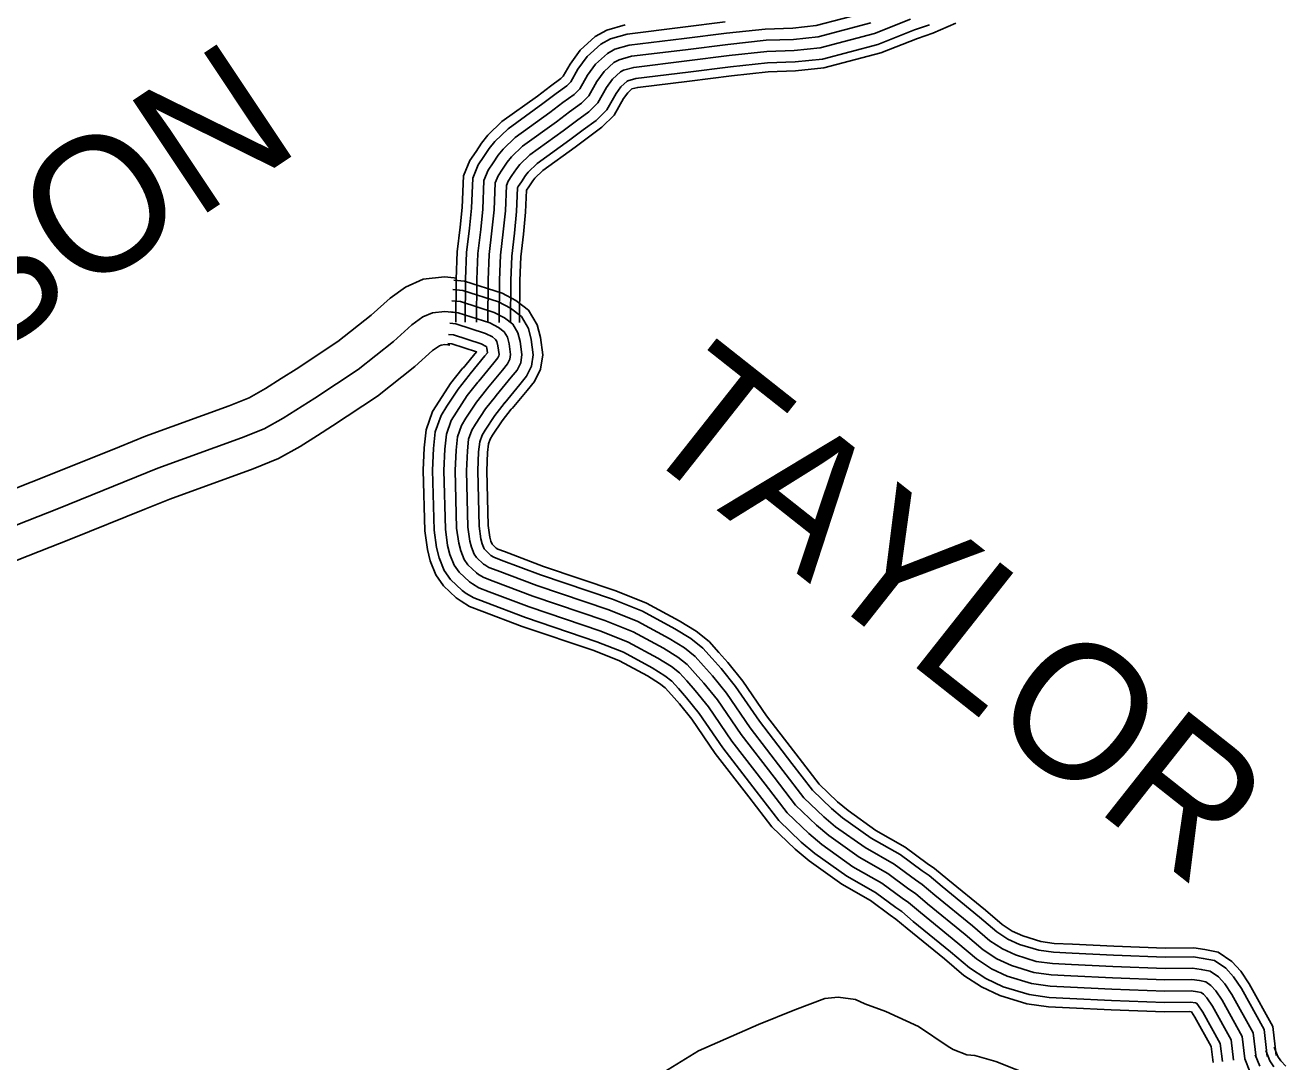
# Model space of a CAD drawing. Extents: x 1551132 to 1791609, y 378168 to 563823.
# Drawn here: x 1643758 to 1647219, y 509808 to 512654 of the extents above; entities that cross this region are included whole.
import ezdxf

# ---------------------------------------------------------------- set-up
doc = ezdxf.new("R2010")
doc.units = 0
for name, color, linetype in [('DESIGN - ROW - Right-of-Way and Easement Labels', 7, 'Continuous'), ('DESIGN - TRANSPORTATION - Text', 7, 'Continuous'), ('SURVEY - PROPERTY - Owners', 7, 'Continuous'), ('SURVEY - TRANSPORTATION - Roads', 7, 'Continuous')]:
    doc.layers.add(name, color=color, linetype=linetype)

msp = doc.modelspace()

# ---------------------------------------------------------------- linework, layer by layer
at = {"layer": 'DESIGN - TRANSPORTATION - Text'}
msp.add_lwpolyline([(1646528.512, 509767.156), (1646423.056, 509808.424), (1646365.29, 509825.116), (1646343.333, 509827.375), (1646305.525, 509841.825), (1646291.626, 509849.992), (1646210.311, 509904.985), (1646120.846, 509946.061), (1646063.131, 509966.753), (1646037.29, 509979.07), (1645989.399, 509985.628), (1645953.384, 509982.053), (1645871.094, 509950.994), (1645770.696, 509910.135), (1645606, 509838.016), (1645475.178, 509757.489)], dxfattribs=at)
at = {"layer": 'SURVEY - PROPERTY - Owners'}
for points in [[(1643611.64, 511335.02), (1643814.151, 511414.347), (1644017.288, 511496.583), (1644088.62, 511525.459), (1644317.648, 511608.661), (1644372.772, 511630.987), (1644417.646, 511656.254), (1644461.136, 511683.763), (1644501.635, 511709.389), (1644616.433, 511785.207), (1644707.931, 511857.743), (1644760.238, 511904.719), (1644802.487, 511934.92), (1644850.977, 511956.595), (1644909.368, 511962.729), (1644935.509, 511960.22), (1644941.775, 511959.62)], [(1643646.039, 511247.226), (1643849.034, 511326.745), (1644122.419, 511437.415), (1644351.456, 511520.617), (1644413.771, 511545.859), (1644466.011, 511575.277), (1644552.826, 511630.195), (1644671.806, 511708.781), (1644768.771, 511785.649), (1644819.336, 511831.059), (1644849.611, 511852.701), (1644875.752, 511864.385), (1644909.801, 511867.96), (1644946.508, 511864.435), (1645033.406, 511836.359), (1645057.247, 511824.042), (1645073.097, 511811.825), (1645081.78, 511797.066), (1645086.413, 511779.308), (1645090.313, 511749.532), (1645088.338, 511736.456), (1645081.988, 511723.614), (1645068.272, 511706.731), (1645027.181, 511656.854)], [(1643679.129, 511162.766), (1643882.591, 511242.468), (1644086.703, 511325.095), (1644154.935, 511352.713), (1644383.98, 511435.923), (1644453.211, 511463.966), (1644512.535, 511497.375), (1644560.034, 511527.417), (1644602.075, 511554.01), (1644725.072, 511635.254), (1644827.303, 511716.297), (1644876.185, 511760.199), (1644894.943, 511773.607), (1644899.584, 511775.674), (1644910.217, 511776.791), (1644917.834, 511776.066), (1644924.034, 511775.466)]]:
    msp.add_lwpolyline(points, dxfattribs=at)
at = {"layer": 'SURVEY - TRANSPORTATION - Roads'}
for points in [[(1646070.024, 512689.582), (1645929.602, 512652.447), (1645865.004, 512645.664), (1645789.789, 512643.164), (1645683.391, 512631.772), (1645566.969, 512617.196), (1645416.448, 512598.762), (1645376.549, 512587.57), (1645356.174, 512576.245), (1645323.841, 512546.994), (1645301.559, 512516.168), (1645280.392, 512478.742), (1645264.876, 512463.6), (1645234.135, 512441.116), (1645197.878, 512413.607), (1645103.472, 512345.581), (1645070.197, 512313.088), (1645056.573, 512296.404), (1645042.94, 512275.679), (1645029.048, 512255.378), (1645017.449, 512227.361), (1645014.349, 512148.767), (1645008.599, 512092.824), (1645000.832, 512027.056), (1644997.882, 511955.279), (1644997.182, 511838.234)], [(1645405.281, 512654.539), (1645354.816, 512640.38), (1645322.95, 512622.663), (1645281.376, 512585.062), (1645253.751, 512546.836), (1645235.002, 512513.693), (1645228.144, 512507.001), (1645200.253, 512486.609), (1645164.154, 512459.217), (1645066.881, 512389.115), (1645028.298, 512351.439), (1645010.79, 512330.013), (1644995.841, 512307.279), (1644978.908, 512282.529), (1644961.175, 512239.711), (1644957.742, 512152.784), (1644952.225, 512099.049), (1644944.25, 512031.556), (1644941.175, 511956.62), (1644940.467, 511838.576)], [(1645679.816, 512662.572), (1645563.161, 512647.964), (1645410.339, 512629.246), (1645364.674, 512616.429), (1645338.016, 512601.612), (1645300.634, 512567.803), (1645275.426, 512532.927), (1645255.585, 512497.851), (1645244.802, 512487.326), (1645215.611, 512465.984), (1645179.445, 512438.533), (1645083.472, 512369.373), (1645047.298, 512334.055), (1645031.548, 512314.771), (1645017.19, 512292.946), (1645001.641, 512270.22), (1644986.691, 512234.111), (1644983.408, 512150.959), (1644977.791, 512096.224), (1644969.908, 512029.514), (1644966.891, 511956.012), (1644966.183, 511838.426)], [(1646079.699, 512660.072), (1645935.219, 512621.863), (1645867.137, 512614.713), (1645791.955, 512612.221), (1645686.966, 512600.979), (1645570.777, 512586.429), (1645422.556, 512568.278), (1645388.432, 512558.703), (1645374.34, 512550.869), (1645347.058, 512526.194), (1645327.691, 512499.401), (1645305.2, 512459.642), (1645284.951, 512439.875), (1645268.801, 512428.066), (1645252.651, 512416.257), (1645216.311, 512388.682), (1645123.471, 512321.78), (1645093.105, 512292.129), (1645081.589, 512278.029), (1645068.681, 512258.403), (1645056.456, 512240.536), (1645048.206, 512220.611), (1645045.281, 512146.567), (1645039.415, 512089.424), (1645031.756, 512024.597), (1645028.881, 511954.554), (1645028.181, 511838.051)], [(1646079.699, 512660.072), (1645935.219, 512621.863), (1645867.137, 512614.713), (1645791.955, 512612.221), (1645686.966, 512600.979), (1645570.777, 512586.429), (1645422.556, 512568.278), (1645388.432, 512558.703), (1645374.34, 512550.869), (1645347.058, 512526.194), (1645327.691, 512499.401), (1645305.2, 512459.642), (1645284.951, 512439.875), (1645268.801, 512428.066), (1645252.651, 512416.257), (1645216.311, 512388.682), (1645123.471, 512321.78), (1645093.105, 512292.129), (1645081.589, 512278.029), (1645068.681, 512258.403), (1645056.456, 512240.536), (1645048.206, 512220.611), (1645045.281, 512146.567), (1645039.415, 512089.424), (1645031.756, 512024.597), (1645028.881, 511954.554), (1645028.181, 511838.051)], [(1646188.813, 512669.739), (1646089.373, 512630.563), (1645940.835, 512591.279), (1645869.27, 512583.762), (1645794.122, 512581.279), (1645690.541, 512570.187), (1645574.586, 512555.661), (1645428.664, 512537.794), (1645400.315, 512529.835), (1645392.507, 512525.494), (1645370.274, 512505.393), (1645353.824, 512482.634), (1645330.008, 512440.541), (1645305.025, 512416.149), (1645271.168, 512391.398), (1645234.743, 512363.756), (1645143.471, 512297.979), (1645116.013, 512271.17), (1645106.605, 512259.653), (1645094.422, 512241.128), (1645083.864, 512225.694), (1645078.964, 512213.86), (1645076.214, 512144.367), (1645070.231, 512086.024), (1645062.681, 512022.139), (1645059.881, 511953.829), (1645059.181, 511837.867)], [(1646240.937, 512654.564), (1646199.446, 512640.605), (1646099.048, 512601.054), (1645946.452, 512560.703), (1645871.404, 512552.82), (1645796.289, 512550.328), (1645694.116, 512539.386), (1645578.394, 512524.894), (1645434.772, 512507.31), (1645412.189, 512500.976), (1645410.664, 512500.126), (1645393.481, 512484.584), (1645379.957, 512465.875), (1645354.816, 512421.433), (1645325.1, 512392.424), (1645289.692, 512366.531), (1645253.176, 512338.83), (1645163.47, 512274.187), (1645138.912, 512250.203), (1645131.629, 512241.286), (1645120.171, 512223.861), (1645111.271, 512210.852), (1645109.721, 512207.11), (1645107.155, 512142.175), (1645101.038, 512082.624), (1645093.605, 512019.68), (1645090.872, 511953.095), (1645090.18, 511837.676)], [(1646312.56, 512659.498), (1646249.936, 512631.514), (1646207.921, 512617.38), (1646106.765, 512577.529), (1645950.927, 512536.319), (1645873.112, 512528.144), (1645798.014, 512525.652), (1645696.974, 512514.835), (1645581.435, 512500.368), (1645439.639, 512483.001), (1645423.606, 512478.509), (1645411.989, 512468.001), (1645400.79, 512452.508), (1645374.599, 512406.207), (1645341.108, 512373.515), (1645304.45, 512346.706), (1645267.876, 512318.955), (1645179.42, 512255.212), (1645157.179, 512233.494), (1645151.579, 512226.636), (1645140.696, 512210.085), (1645134.196, 512200.593), (1645131.821, 512140.417), (1645125.604, 512079.907), (1645118.263, 512017.722), (1645115.588, 511952.512), (1645114.896, 511837.526)], [(1644932.275, 511928.095), (1644959.158, 511925.503), (1645057.322, 511893.785), (1645090.672, 511876.56), (1645120.446, 511853.609), (1645139.595, 511821.067), (1645147.387, 511791.208), (1645152.92, 511748.915), (1645148.195, 511717.639), (1645134.487, 511689.905), (1645116.254, 511667.471), (1645075.03, 511617.428)], [(1644934.734, 511953.695), (1644964.4, 511950.837), (1645067.247, 511917.611), (1645104.53, 511898.344), (1645140.087, 511870.935), (1645163.57, 511831.026), (1645172.67, 511796.141), (1645178.894, 511748.657), (1645173.028, 511709.831), (1645156.262, 511675.93), (1645136.162, 511651.188), (1645094.88, 511601.078)], [(1644929.3, 511897.236), (1644952.833, 511894.969), (1645045.364, 511865.076), (1645073.955, 511850.301), (1645096.771, 511832.717), (1645110.688, 511809.067), (1645116.896, 511785.258), (1645121.621, 511749.223), (1645118.271, 511727.048), (1645108.238, 511706.764), (1645092.263, 511687.097), (1645051.106, 511637.146)], [(1643646.039, 511247.226), (1643849.034, 511326.745), (1644122.419, 511437.415), (1644351.456, 511520.617), (1644413.771, 511545.859), (1644466.011, 511575.277), (1644552.826, 511630.195), (1644671.806, 511708.781), (1644768.771, 511785.649), (1644819.336, 511831.059), (1644849.611, 511852.701), (1644875.752, 511864.385), (1644909.801, 511867.96), (1644946.508, 511864.435), (1645033.406, 511836.359), (1645057.247, 511824.042), (1645073.097, 511811.825), (1645081.78, 511797.066), (1645086.413, 511779.308), (1645090.313, 511749.532), (1645088.338, 511736.456), (1645081.988, 511723.614), (1645068.272, 511706.731), (1645027.181, 511656.854)], [(1644926.334, 511866.376), (1644946.508, 511864.435), (1645033.406, 511836.359), (1645057.247, 511824.042), (1645073.097, 511811.825), (1645081.78, 511797.066), (1645086.413, 511779.308), (1645090.313, 511749.532), (1645088.338, 511736.456), (1645081.988, 511723.614), (1645068.272, 511706.731), (1645027.181, 511656.854)], [(1644923.367, 511835.517), (1644940.183, 511833.901), (1645021.448, 511807.642), (1645040.539, 511797.783), (1645049.423, 511790.933), (1645052.872, 511785.066), (1645055.931, 511773.357), (1645059.006, 511749.84), (1645058.406, 511745.865), (1645055.739, 511740.465), (1645044.281, 511726.364), (1645003.257, 511676.563)], [(1644920.392, 511804.658), (1644933.859, 511803.366), (1645009.49, 511778.933), (1645023.823, 511771.524), (1645024.506, 511770.999), (1645025.44, 511767.407), (1645027.14, 511754.432), (1645020.29, 511745.99), (1644979.332, 511696.28)], [(1644918.026, 511780.057), (1644928.817, 511779.016), (1644997.257, 511756.907), (1644960.258, 511711.997)], [(1644959.458, 511712.597), (1644956.65, 511709.189), (1644925.475, 511669.955), (1644894.076, 511621.895), (1644876.343, 511593.136), (1644858.585, 511543.151), (1644853.535, 511493.692), (1644850.569, 511432.09), (1644854.802, 511265.536), (1644862.077, 511214.393), (1644870.026, 511183.309), (1644885.576, 511144.591), (1644906.301, 511114.757), (1644941.608, 511081.539), (1644955.041, 511072.298), (1644977.999, 511058.297), (1645011.231, 511045.472), (1645122.462, 511003.388), (1645318.857, 510937.069), (1645389.539, 510908.819), (1645466.287, 510867.326), (1645499.503, 510846.8), (1645515.303, 510834.308), (1645532.044, 510815.575), (1645554.202, 510790.924), (1645587.951, 510748.948), (1645652.274, 510654.746), (1645744.314, 510535.509), (1645807.387, 510453.424), (1645871.477, 510392.164), (1645909.985, 510359.588), (1645999.908, 510295.736), (1646078.489, 510251.16), (1646132.954, 510210.626), (1646148.546, 510199.926), (1646179.512, 510173.725), (1646282.143, 510090.59), (1646335.083, 510044.93), (1646382.94, 510013.813), (1646433.897, 509990.079), (1646508.212, 509967.453), (1646566.827, 509959.361), (1646624.709, 509956.478), (1646739.048, 509951.011), (1646885.703, 509945.078), (1646955.068, 509946.078), (1646959.502, 509945.428), (1646969.268, 509930.919), (1647013.942, 509850.342), (1647018.975, 509805.916)], [(1644979.307, 511696.255), (1644976.649, 511693.022), (1644946.35, 511654.888), (1644915.784, 511608.111), (1644899.659, 511581.952), (1644883.86, 511537.46), (1644879.185, 511491.767), (1644876.293, 511431.798), (1644880.468, 511267.678), (1644887.334, 511219.41), (1644894.518, 511191.326), (1644908.359, 511156.875), (1644925.883, 511131.641), (1644957.791, 511101.615), (1644969.032, 511093.89), (1644989.415, 511081.456), (1645020.414, 511069.498), (1645131.129, 511027.605), (1645327.749, 510961.212), (1645400.464, 510932.153), (1645479.17, 510889.601), (1645514.286, 510867.901), (1645533.002, 510853.101), (1645551.194, 510832.733), (1645573.801, 510807.591), (1645608.625, 510764.282), (1645673.091, 510669.863), (1645764.688, 510551.201), (1645826.578, 510470.658), (1645888.685, 510411.298), (1645925.768, 510379.922), (1646013.732, 510317.462), (1646092.564, 510272.744), (1646147.904, 510231.552), (1646164.162, 510220.401), (1646195.911, 510193.542), (1646298.642, 510110.323), (1646350.558, 510065.539), (1646395.44, 510036.363), (1646443.114, 510014.154), (1646513.754, 509992.654), (1646569.227, 509984.987), (1646625.968, 509982.17), (1646740.182, 509976.704), (1646886.037, 509970.804), (1646956.768, 509971.82), (1646970.826, 509969.754), (1646973.368, 509969.245), (1646977.568, 509964.637), (1646991.217, 509944.353), (1647038.916, 509858.334), (1647044.524, 509808.816)], [(1645003.249, 511676.555), (1645000.749, 511673.521), (1644971.516, 511636.729), (1644941.958, 511591.494), (1644927.775, 511568.485), (1644914.317, 511530.593), (1644910.109, 511489.442), (1644907.317, 511431.44), (1644911.417, 511270.269), (1644917.792, 511225.452), (1644924.05, 511200.984), (1644935.817, 511171.683), (1644949.491, 511152), (1644977.307, 511125.824), (1644985.899, 511119.915), (1645003.173, 511109.374), (1645031.473, 511098.457), (1645141.57, 511056.797), (1645338.465, 510990.312), (1645413.63, 510960.27), (1645494.703, 510916.444), (1645532.111, 510893.327), (1645554.335, 510875.759), (1645574.276, 510853.426), (1645597.417, 510827.683), (1645633.542, 510782.765), (1645698.182, 510688.096), (1645789.246, 510570.118), (1645849.711, 510491.433), (1645909.418, 510434.357), (1645944.784, 510404.439), (1646030.39, 510343.646), (1646109.53, 510298.762), (1646165.937, 510256.777), (1646182.987, 510245.077), (1646215.686, 510217.418), (1646318.525, 510134.116), (1646369.215, 510090.381), (1646410.506, 510063.539), (1646454.222, 510043.172), (1646520.429, 510023.021), (1646572.127, 510015.888), (1646627.476, 510013.129), (1646741.548, 510007.679), (1646886.445, 510001.813), (1646958.81, 510002.854), (1646976.126, 510000.304), (1646986.584, 509998.221), (1646992.642, 509994.129), (1647002.017, 509983.829), (1647017.675, 509960.562), (1647069.024, 509867.959), (1647075.332, 509812.3)], [(1645027.181, 511656.854), (1645024.856, 511654.029), (1644996.682, 511618.57), (1644968.133, 511574.877), (1644955.883, 511555.01), (1644944.775, 511523.734), (1644941.033, 511487.117), (1644938.333, 511431.09), (1644942.358, 511272.853), (1644948.241, 511231.493), (1644953.574, 511210.643), (1644963.274, 511186.492), (1644973.099, 511172.35), (1644996.823, 511150.025), (1645002.765, 511145.941), (1645016.94, 511137.291), (1645042.539, 511127.416), (1645152.02, 511085.99), (1645349.182, 511019.413), (1645426.797, 510988.396), (1645510.236, 510943.286), (1645549.927, 510918.761), (1645575.668, 510898.41), (1645597.367, 510874.109), (1645621.042, 510847.775), (1645658.458, 510801.249), (1645723.273, 510706.322), (1645813.804, 510589.036), (1645872.844, 510512.2), (1645930.159, 510457.416), (1645963.8, 510428.957), (1646047.057, 510369.838), (1646126.496, 510324.779), (1646183.962, 510282.003), (1646201.811, 510269.761), (1646235.452, 510241.302), (1646338.408, 510157.9), (1646387.873, 510115.232), (1646425.573, 510090.723), (1646465.338, 510072.198), (1646527.103, 510053.397), (1646575.019, 510046.78), (1646628.984, 510044.097), (1646742.915, 510038.647), (1646886.845, 510032.822), (1646960.86, 510033.889), (1646981.418, 510030.863), (1646998.776, 510027.397), (1647013.067, 510017.738), (1647026.467, 510003.021), (1647044.141, 509976.762), (1647099.132, 509877.593), (1647106.131, 509815.791)], [(1645027.181, 511656.854), (1645024.856, 511654.029), (1644996.682, 511618.57), (1644968.133, 511574.877), (1644955.883, 511555.01), (1644944.775, 511523.734), (1644941.033, 511487.117), (1644938.333, 511431.09), (1644942.358, 511272.853), (1644948.241, 511231.493), (1644953.574, 511210.643), (1644963.274, 511186.492), (1644973.099, 511172.35), (1644996.823, 511150.025), (1645002.765, 511145.941), (1645016.94, 511137.291), (1645042.539, 511127.416), (1645152.02, 511085.99), (1645349.182, 511019.413), (1645426.797, 510988.396), (1645510.236, 510943.286), (1645549.927, 510918.761), (1645575.668, 510898.41), (1645597.367, 510874.109), (1645621.042, 510847.775), (1645658.458, 510801.249), (1645723.273, 510706.322), (1645813.804, 510589.036), (1645872.844, 510512.2), (1645930.159, 510457.416), (1645963.8, 510428.957), (1646047.057, 510369.838), (1646126.496, 510324.779), (1646183.962, 510282.003), (1646201.811, 510269.761), (1646235.452, 510241.302), (1646338.408, 510157.9), (1646387.873, 510115.232), (1646425.573, 510090.723), (1646465.338, 510072.198), (1646527.103, 510053.397), (1646575.019, 510046.78), (1646628.984, 510044.097), (1646742.915, 510038.647), (1646886.845, 510032.822), (1646960.86, 510033.889), (1646981.418, 510030.863), (1646998.776, 510027.397), (1647013.067, 510017.738), (1647026.467, 510003.021), (1647044.141, 509976.762), (1647099.132, 509877.593), (1647106.131, 509815.791)], [(1645051.114, 511637.154), (1645048.964, 511634.537), (1645021.848, 511600.411), (1644994.307, 511558.26), (1644983.991, 511541.535), (1644975.232, 511516.876), (1644971.958, 511484.792), (1644969.349, 511430.74), (1644973.299, 511275.436), (1644978.691, 511237.535), (1644983.099, 511220.301), (1644990.732, 511201.301), (1644996.707, 511192.701), (1645016.34, 511174.225), (1645019.631, 511171.967), (1645030.706, 511165.208), (1645053.605, 511156.375), (1645162.47, 511115.182), (1645359.898, 511048.514), (1645439.963, 511016.521), (1645525.769, 510970.129), (1645567.743, 510944.195), (1645597.001, 510921.061), (1645620.459, 510894.793), (1645644.666, 510867.868), (1645683.374, 510819.733), (1645748.364, 510724.547), (1645838.362, 510607.953), (1645895.977, 510532.968), (1645950.901, 510480.475), (1645982.816, 510453.474), (1646063.723, 510396.031), (1646143.463, 510350.796), (1646201.986, 510307.229), (1646220.636, 510294.445), (1646255.218, 510265.186), (1646358.291, 510181.684), (1646406.531, 510140.083), (1646440.639, 510117.907), (1646476.455, 510101.223), (1646533.778, 510083.773), (1646577.911, 510077.673), (1646630.493, 510075.064), (1646744.282, 510069.614), (1646887.245, 510063.831), (1646962.91, 510064.923), (1646986.709, 510061.423), (1647010.967, 510056.572), (1647033.491, 510041.347), (1647050.916, 510022.213), (1647070.607, 509992.963), (1647129.239, 509887.227), (1647136.931, 509819.283)], [(1645075.055, 511617.453), (1645073.064, 511615.037), (1645047.014, 511582.252), (1645020.481, 511541.643), (1645012.107, 511528.068), (1645005.69, 511510.009), (1645002.882, 511482.467), (1645000.374, 511430.382), (1645004.248, 511278.028), (1645009.148, 511243.577), (1645012.631, 511229.96), (1645018.19, 511216.11), (1645020.315, 511213.06), (1645035.856, 511198.434), (1645036.498, 511197.993), (1645044.464, 511193.126), (1645064.664, 511185.334), (1645172.911, 511144.375), (1645370.615, 511077.615), (1645453.129, 511044.639), (1645541.302, 510996.971), (1645585.568, 510969.62), (1645618.334, 510943.72), (1645643.541, 510915.486), (1645668.282, 510887.96), (1645708.29, 510838.217), (1645773.455, 510742.781), (1645862.919, 510626.87), (1645919.11, 510553.743), (1645971.633, 510503.533), (1646001.833, 510477.991), (1646080.381, 510422.215), (1646160.429, 510376.814), (1646220.019, 510332.454), (1646239.46, 510319.121), (1646274.993, 510289.061), (1646378.174, 510205.476), (1646425.189, 510164.925), (1646455.705, 510145.083), (1646487.563, 510130.241), (1646540.453, 510114.14), (1646580.811, 510108.574), (1646632.001, 510106.024), (1646745.648, 510100.59), (1646887.653, 510094.84), (1646964.951, 510095.957), (1646992.009, 510091.973), (1647023.15, 510085.757), (1647053.924, 510064.956), (1647075.365, 510041.405), (1647097.065, 510009.171), (1647159.347, 509896.852), (1647167.738, 509822.767)], [(1645094.138, 511601.745), (1645092.288, 511599.495), (1645067.072, 511567.769), (1645041.348, 511528.393), (1645034.523, 511517.317), (1645029.981, 511504.542), (1645027.531, 511480.616), (1645025.098, 511430.107), (1645028.914, 511280.086), (1645033.423, 511248.394), (1645036.173, 511237.669), (1645039.781, 511228.677), (1645051.072, 511218.051), (1645055.439, 511215.385), (1645073.488, 511208.426), (1645181.244, 511167.65), (1645379.164, 511100.815), (1645463.629, 511067.064), (1645553.685, 511018.38), (1645599.776, 510989.896), (1645635.342, 510961.778), (1645661.949, 510931.978), (1645687.124, 510903.977), (1645728.156, 510852.951), (1645793.463, 510757.307), (1645882.502, 510641.954), (1645937.559, 510570.302), (1645988.175, 510521.926), (1646016.999, 510497.533), (1646093.672, 510443.099), (1646173.954, 510397.556), (1646234.394, 510352.571), (1646254.468, 510338.796), (1646290.751, 510308.104), (1646394.032, 510224.443), (1646440.064, 510184.734), (1646467.722, 510166.758), (1646496.421, 510153.383), (1646545.778, 510138.358), (1646583.119, 510133.208), (1646633.209, 510130.716), (1646746.74, 510125.282), (1646887.978, 510119.566), (1646966.585, 510120.699), (1646996.234, 510116.332), (1647032.875, 510109.016), (1647070.207, 510083.782), (1647094.857, 510056.714), (1647118.164, 510022.088), (1647183.346, 509904.527), (1647192.296, 509825.55)], [(1647186.738, 509847.759), (1647196.854, 509822.25), (1647204.937, 509810.241), (1647218.662, 509796.158)], [(1647106.131, 509815.791), (1647119.698, 509781.582)], [(1647106.131, 509815.791), (1647119.698, 509781.582)], [(1647134.947, 509827.217), (1647147.28, 509796.124)], [(1647163.763, 509838.65), (1647174.863, 509810.658), (1647185.679, 509794.591)]]:
    msp.add_lwpolyline(points, dxfattribs=at)

# ---------------------------------------------------------------- texts
at = {"layer": 'DESIGN - ROW - Right-of-Way and Easement Labels'}
for s, height, rotation, p in [('DODSON', 369.9971, 33.687419, (1642715.344, 511110.531)), ('TAYLOR', 369.9981, 321.674467, (1645418.047, 511510.609))]:
    msp.add_text(s, height=height, rotation=rotation, dxfattribs=at).set_placement(p)

doc.saveas('drawing.dxf')
